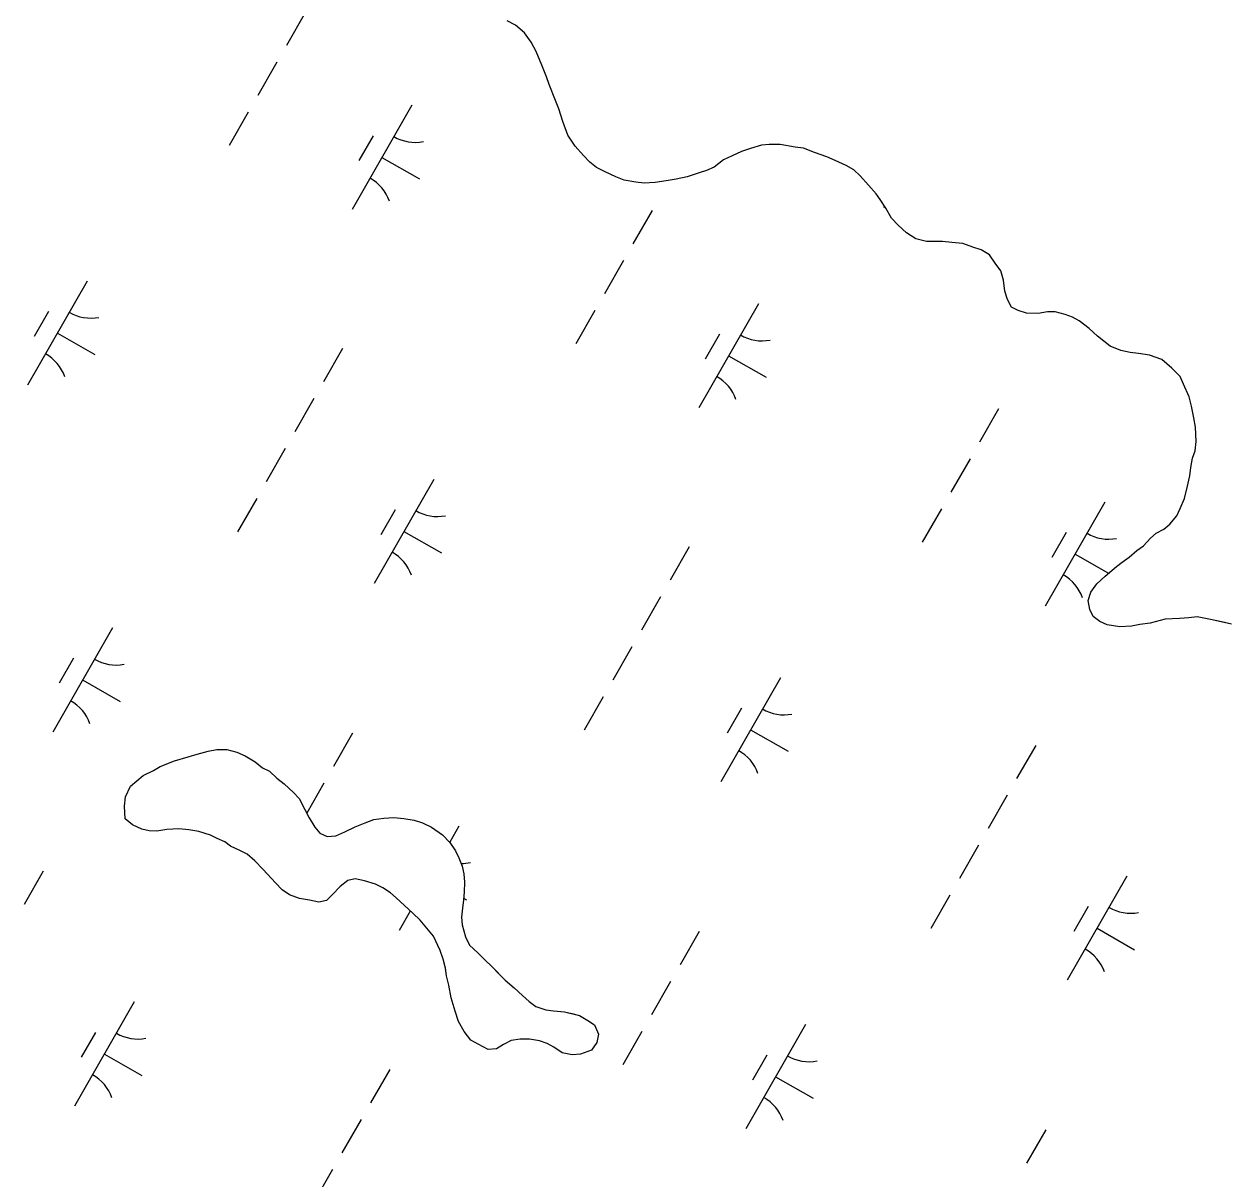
# Model space of a CAD drawing. Extents: x 3930721 to 3950824, y 220441 to 242861.
# Drawn here: x 3944603 to 3945104, y 234609 to 235090 of the extents above; entities that cross this region are included whole.
import ezdxf

# ---------------------------------------------------------------- set-up
doc = ezdxf.new("R2010")
doc.units = 0
doc.layers.add('V-TOPO-SHOR', color=7, linetype='Continuous')
doc.layers.add('V-WETL-SWMP', color=7, linetype='Continuous')

msp = doc.modelspace()

# ---------------------------------------------------------------- linework, layer by layer
at = {"layer": 'V-TOPO-SHOR'}
for points in [[(3945004.75, 234994.01), (3945001.29, 234996.16), (3944997.8, 234997.26), (3944993.62, 234998.71), (3944989.08, 234999.12), (3944985.23, 234999.52), (3944981.74, 234999.57), (3944978.59, 234999.61), (3944974.06, 235000.72), (3944970.24, 235003.22), (3944966.79, 235006.41), (3944964.02, 235009.25), (3944961.63, 235013.48), (3944959.23, 235017.01), (3944957.51, 235019.48), (3944954.41, 235023.02), (3944950.96, 235026.91), (3944948.2, 235029.4), (3944945.07, 235031.19), (3944940.55, 235033.35), (3944937.07, 235034.8), (3944931.85, 235036.61), (3944927.33, 235038.42), (3944923.83, 235038.82), (3944917.55, 235039.95), (3944913, 235040.01), (3944909.85, 235039.71), (3944905.28, 235038.37), (3944901.42, 235037.02), (3944897.55, 235035.32), (3944894.02, 235033.62), (3944890.14, 235030.52), (3944886.97, 235029.16), (3944883.81, 235028.15), (3944878.89, 235026.47), (3944874.33, 235025.48), (3944870.12, 235024.84), (3944865.56, 235024.2), (3944861.01, 235023.91), (3944857.52, 235024.31), (3944852.63, 235025.07), (3944849.15, 235026.52), (3944844.63, 235028.67), (3944841.15, 235030.47), (3944838.38, 235032.61), (3944835.62, 235035.44), (3944832.18, 235039.33), (3944829.09, 235043.93), (3944827.06, 235049.55), (3944825.39, 235054.82), (3944824.03, 235058.34), (3944821.32, 235065.02), (3944820.31, 235068.18), (3944818.28, 235073.11), (3944815.9, 235078.74), (3944813.86, 235082.61), (3944811.11, 235086.5), (3944807.31, 235089.7), (3944803.83, 235091.49)], [(3945105.57, 234840.14), (3945102.09, 234840.89), (3945096.85, 234842), (3945091.27, 234843.13), (3945087.77, 234842.82), (3945083.91, 234842.52), (3945077.96, 234842.25), (3945071.64, 234840.59), (3945067.44, 234839.95), (3945063.93, 234839.29), (3945059.03, 234839.01), (3945053.79, 234839.78), (3945050.66, 234841.22), (3945047.89, 234843.35), (3945046.53, 234846.17), (3945045.88, 234850.03), (3945046.97, 234853.51), (3945049.47, 234856.98), (3945053.01, 234860.08), (3945057.61, 234864.21), (3945060.08, 234865.93), (3945062.91, 234867.99), (3945066.1, 234870.75), (3945068.92, 234872.81), (3945071.76, 234875.92), (3945074.24, 234877.99), (3945077.41, 234879.7), (3945079.89, 234881.76), (3945082.73, 234885.22), (3945084.17, 234888.35), (3945085.98, 234892.53), (3945087.09, 234897.06), (3945088.2, 234901.94), (3945088.6, 234905.44), (3945089.35, 234909.28), (3945090.44, 234912.41), (3945090.84, 234916.25), (3945090.57, 234922.21), (3945089.92, 234926.06), (3945088.94, 234930.97), (3945087.94, 234934.84), (3945085.56, 234940.11), (3945084.2, 234943.28), (3945080.75, 234946.82), (3945076.6, 234950.38), (3945071.37, 234952.2), (3945066.84, 234952.96), (3945063.34, 234953.35), (3945059.5, 234954.1), (3945054.98, 234955.91), (3945049.79, 234960.18), (3945046.33, 234963.38), (3945042.18, 234966.58), (3945039.4, 234968.02), (3945036.26, 234969.11), (3945032.08, 234970.21), (3945028.93, 234970.25), (3945025.08, 234969.6), (3945020.18, 234969.67), (3945016.69, 234970.76), (3945013.91, 234972.2), (3945012.21, 234975.37), (3945011.2, 234978.88), (3945010.56, 234983.44), (3945009.56, 234987.3), (3945007.16, 234990.48), (3945004.75, 234994.01)], [(3944702.19, 234737.94), (3944698.74, 234741.48), (3944695.63, 234744.32), (3944692.5, 234745.76), (3944688.67, 234747.56), (3944686.25, 234749.34), (3944683.12, 234750.78), (3944680.34, 234752.22), (3944675.46, 234753.69), (3944671.27, 234754.44), (3944667.08, 234754.85), (3944662.18, 234754.56), (3944657.97, 234753.92), (3944654.82, 234753.96), (3944651.68, 234754.7), (3944647.86, 234756.5), (3944644.74, 234758.99), (3944644.46, 234764.24), (3944644.86, 234768.09), (3944647.02, 234772.61), (3944652.33, 234777.08), (3944656.56, 234779.13), (3944659.38, 234780.84), (3944665.36, 234783.21), (3944670.98, 234784.88), (3944674.84, 234785.88), (3944679.4, 234787.22), (3944682.91, 234787.87), (3944687.11, 234787.82), (3944691.29, 234786.71), (3944694.77, 234785.27), (3944698.94, 234782.76), (3944702.05, 234780.27), (3944704.83, 234778.84), (3944707.94, 234775.99), (3944711.06, 234773.51), (3944714.86, 234769.96), (3944717.28, 234767.47), (3944719.67, 234762.9), (3944721.37, 234759.37), (3944723.77, 234755.49), (3944725.83, 234753.02), (3944728.96, 234751.58), (3944732.46, 234751.88), (3944736.33, 234753.58), (3944740.56, 234755.62), (3944744.78, 234757.31), (3944748.3, 234758.67), (3944752.5, 234759.31), (3944756.71, 234759.61), (3944760.9, 234759.2), (3944765.09, 234758.45), (3944768.57, 234757.35), (3944772.4, 234755.55), (3944776.9, 234752.34), (3944780.01, 234749.15), (3944782.41, 234745.62), (3944783.77, 234742.8), (3944785.12, 234739.29), (3944785.78, 234736.13), (3944786.09, 234732.63), (3944786.03, 234728.43), (3944785.64, 234725.29), (3944785.24, 234721.79), (3944784.84, 234717.95), (3944785.15, 234714.8), (3944786.48, 234709.88), (3944788.19, 234706.36), (3944791.64, 234703.16), (3944794.4, 234700.33), (3944797.52, 234697.49), (3944800.62, 234694.3), (3944803.04, 234691.82), (3944806.84, 234688.62), (3944810.3, 234685.42), (3944813.07, 234682.94), (3944815.84, 234680.8), (3944820.02, 234679.35), (3944823.16, 234678.96), (3944827.7, 234678.55), (3944830.84, 234677.81), (3944833.98, 234677.06), (3944837.45, 234674.92), (3944840.22, 234673.13), (3944841.92, 234669.26), (3944841.18, 234665.77), (3944839.04, 234662.65), (3944834.46, 234660.96), (3944830.96, 234660.66), (3944826.77, 234661.42), (3944823.31, 234663.91), (3944820.53, 234665.35), (3944817.4, 234666.44), (3944813.21, 234667.19), (3944809.36, 234667.24), (3944805.5, 234666.6), (3944802.33, 234664.89), (3944799.51, 234663.18), (3944796.01, 234662.87), (3944791.84, 234665.03), (3944788.71, 234666.82)], [(3944788.71, 234666.82), (3944785.96, 234670.35), (3944783.57, 234674.58), (3944782.22, 234678.8), (3944780.55, 234684.42), (3944779.57, 234689.68), (3944778.57, 234693.54), (3944778.26, 234696.69), (3944777.27, 234700.56), (3944775.91, 234704.07), (3944773.19, 234710.06), (3944771.12, 234712.53), (3944767.68, 234716.78), (3944764.57, 234719.62), (3944761.12, 234722.81), (3944757.66, 234726.01), (3944755.24, 234728.14), (3944752.12, 234730.28), (3944748.99, 234731.72), (3944744.46, 234733.18), (3944740.62, 234733.93), (3944737.46, 234733.27), (3944734.28, 234730.86), (3944731.09, 234727.41), (3944728.61, 234724.99), (3944725.45, 234724.33), (3944721.61, 234725.09), (3944717.42, 234725.84), (3944713.24, 234727.3), (3944710.12, 234729.44), (3944707.36, 234732.27), (3944702.19, 234737.94)]]:
    msp.add_lwpolyline(points, dxfattribs=at)
at = {"layer": 'V-WETL-SWMP'}
for p, q in [((3944719.9, 235095.16), (3944711.95, 235081.28)), ((3944807.3, 235089.7), (3944803.83, 235091.49)), ((3944811.11, 235086.5), (3944807.3, 235089.7)), ((3944813.86, 235082.61), (3944811.11, 235086.5)), ((3944815.91, 235078.74), (3944813.86, 235082.61)), ((3944818.28, 235073.11), (3944815.91, 235078.74)), ((3944707.97, 235074.34), (3944700.02, 235060.45)), ((3944820.31, 235068.18), (3944818.28, 235073.11)), ((3944821.32, 235065.02), (3944820.31, 235068.18)), ((3944824.03, 235058.34), (3944821.32, 235065.02)), ((3944764.17, 235056.32), (3944739.32, 235012.94)), ((3944825.38, 235054.82), (3944824.03, 235058.34)), ((3944696.04, 235053.51), (3944688.09, 235039.63)), ((3944827.06, 235049.55), (3944825.38, 235054.82)), ((3944829.09, 235043.93), (3944827.06, 235049.55)), ((3944748.03, 235043.67), (3944742.06, 235033.26)), ((3944832.18, 235039.34), (3944829.09, 235043.93)), ((3944913, 235040.01), (3944909.85, 235039.71)), ((3944917.55, 235039.95), (3944913, 235040.01)), ((3944923.83, 235038.82), (3944917.55, 235039.95)), ((3944835.62, 235035.44), (3944832.18, 235039.34)), ((3944838.38, 235032.61), (3944835.62, 235035.44)), ((3944897.55, 235035.32), (3944894.02, 235033.62)), ((3944901.42, 235037.02), (3944897.55, 235035.32)), ((3944905.28, 235038.37), (3944901.42, 235037.02)), ((3944909.85, 235039.71), (3944905.28, 235038.37)), ((3944927.33, 235038.42), (3944923.83, 235038.82)), ((3944931.85, 235036.61), (3944927.33, 235038.42)), ((3944937.07, 235034.8), (3944931.85, 235036.61)), ((3944751.74, 235034.63), (3944767.36, 235025.68)), ((3944841.15, 235030.47), (3944838.38, 235032.61)), ((3944844.63, 235028.67), (3944841.15, 235030.47)), ((3944890.14, 235030.52), (3944886.97, 235029.16)), ((3944894.02, 235033.62), (3944890.14, 235030.52)), ((3944940.55, 235033.35), (3944937.07, 235034.8)), ((3944945.07, 235031.19), (3944940.55, 235033.35)), ((3944948.2, 235029.4), (3944945.07, 235031.19)), ((3944849.15, 235026.52), (3944844.63, 235028.67)), ((3944852.63, 235025.07), (3944849.15, 235026.52)), ((3944857.52, 235024.31), (3944852.63, 235025.07)), ((3944874.33, 235025.48), (3944870.12, 235024.84)), ((3944878.89, 235026.47), (3944874.33, 235025.48)), ((3944883.81, 235028.15), (3944878.89, 235026.47)), ((3944886.97, 235029.16), (3944883.81, 235028.15)), ((3944950.96, 235026.92), (3944948.2, 235029.4)), ((3944954.41, 235023.02), (3944950.96, 235026.92)), ((3944861.01, 235023.91), (3944857.52, 235024.31)), ((3944865.56, 235024.2), (3944861.01, 235023.91)), ((3944870.12, 235024.84), (3944865.56, 235024.2)), ((3944957.51, 235019.48), (3944954.41, 235023.02)), ((3944959.23, 235017.01), (3944957.51, 235019.48)), ((3944961.63, 235013.48), (3944959.23, 235017.01)), ((3944864.24, 235012.5), (3944856.29, 234998.61)), ((3944961.04, 235014.34), (3944960.67, 235013.69)), ((3944964.02, 235009.25), (3944961.63, 235013.48)), ((3944966.79, 235006.41), (3944964.02, 235009.25)), ((3944970.24, 235003.22), (3944966.79, 235006.41)), ((3944974.06, 235000.72), (3944970.24, 235003.22)), ((3944978.59, 234999.61), (3944974.06, 235000.72)), ((3944985.24, 234999.52), (3944978.59, 234999.61)), ((3944989.08, 234999.12), (3944985.24, 234999.52)), ((3944993.62, 234998.71), (3944989.08, 234999.12)), ((3944997.8, 234997.26), (3944993.62, 234998.71)), ((3945001.29, 234996.16), (3944997.8, 234997.26)), ((3945004.75, 234994.01), (3945001.29, 234996.16)), ((3944852.31, 234991.67), (3944844.36, 234977.79)), ((3945007.16, 234990.48), (3945004.75, 234994.01)), ((3945009.56, 234987.3), (3945007.16, 234990.48)), ((3945010.56, 234983.44), (3945009.56, 234987.3)), ((3944628.97, 234983.11), (3944604.12, 234939.72)), ((3945011.2, 234978.89), (3945010.56, 234983.44)), ((3945012.21, 234975.37), (3945011.2, 234978.89)), ((3945013.91, 234972.2), (3945012.21, 234975.37)), ((3944612.84, 234970.46), (3944606.87, 234960.05)), ((3944840.39, 234970.84), (3944832.43, 234956.96)), ((3944908.51, 234973.66), (3944883.66, 234930.27)), ((3945016.69, 234970.77), (3945013.91, 234972.2)), ((3945020.18, 234969.67), (3945016.69, 234970.77)), ((3945028.93, 234970.25), (3945025.07, 234969.6)), ((3945032.08, 234970.21), (3945028.93, 234970.25)), ((3945036.26, 234969.11), (3945032.08, 234970.21)), ((3945025.07, 234969.6), (3945020.18, 234969.67)), ((3945039.4, 234968.01), (3945036.26, 234969.11)), ((3945042.18, 234966.58), (3945039.4, 234968.01)), ((3945046.33, 234963.38), (3945042.18, 234966.58)), ((3944616.55, 234961.42), (3944632.17, 234952.47)), ((3944892.37, 234961), (3944886.41, 234950.59)), ((3945049.79, 234960.18), (3945046.33, 234963.38)), ((3945054.98, 234955.91), (3945049.79, 234960.18)), ((3944735.34, 234954.95), (3944727.39, 234941.06)), ((3945059.5, 234954.1), (3945054.98, 234955.91)), ((3944896.08, 234951.96), (3944911.7, 234943.02)), ((3945063.34, 234953.35), (3945059.5, 234954.1)), ((3945066.84, 234952.96), (3945063.34, 234953.35)), ((3945071.37, 234952.2), (3945066.84, 234952.96)), ((3945076.6, 234950.38), (3945071.37, 234952.2)), ((3945080.75, 234946.82), (3945076.6, 234950.38)), ((3945084.2, 234943.28), (3945080.75, 234946.82)), ((3945085.56, 234940.11), (3945084.2, 234943.28)), ((3945087.94, 234934.83), (3945085.56, 234940.11)), ((3945088.94, 234930.97), (3945087.94, 234934.83)), ((3944723.42, 234934.12), (3944715.46, 234920.24)), ((3945008.58, 234929.83), (3945000.63, 234915.95)), ((3945089.92, 234926.06), (3945088.94, 234930.97)), ((3945090.57, 234922.21), (3945089.92, 234926.06)), ((3945090.84, 234916.25), (3945090.57, 234922.21)), ((3945090.44, 234912.41), (3945090.84, 234916.25)), ((3944711.49, 234913.29), (3944703.54, 234899.41)), ((3945089.35, 234909.28), (3945090.44, 234912.41)), ((3944996.65, 234909), (3944988.7, 234895.12)), ((3945088.2, 234901.94), (3945088.6, 234905.44)), ((3945088.6, 234905.44), (3945089.35, 234909.28)), ((3944773.31, 234900.45), (3944748.47, 234857.06)), ((3945087.09, 234897.06), (3945088.2, 234901.94)), ((3945085.98, 234892.53), (3945087.09, 234897.06)), ((3944699.56, 234892.47), (3944691.61, 234878.58)), ((3945052.85, 234890.99), (3945028, 234847.6)), ((3945084.17, 234888.35), (3945085.98, 234892.53)), ((3944757.18, 234887.79), (3944751.21, 234877.38)), ((3944984.73, 234888.18), (3944976.78, 234874.29)), ((3945079.89, 234881.76), (3945082.73, 234885.22)), ((3945082.73, 234885.22), (3945084.17, 234888.35)), ((3945074.24, 234877.99), (3945077.41, 234879.7)), ((3945077.41, 234879.7), (3945079.89, 234881.76)), ((3944760.89, 234878.75), (3944776.51, 234869.81)), ((3945036.71, 234878.34), (3945030.75, 234867.92)), ((3945068.92, 234872.81), (3945071.76, 234875.92)), ((3945071.76, 234875.92), (3945074.24, 234877.99)), ((3944879.68, 234872.28), (3944871.73, 234858.4)), ((3945062.91, 234867.99), (3945066.1, 234870.75)), ((3945066.1, 234870.75), (3945068.92, 234872.81)), ((3945040.42, 234869.3), (3945054.38, 234861.31)), ((3945057.61, 234864.21), (3945060.08, 234865.93)), ((3945060.08, 234865.93), (3945062.91, 234867.99)), ((3945049.47, 234856.98), (3945053.01, 234860.08)), ((3945053.01, 234860.08), (3945057.61, 234864.21)), ((3945046.98, 234853.51), (3945049.47, 234856.98)), ((3944867.76, 234851.45), (3944859.81, 234837.57)), ((3945045.88, 234850.03), (3945046.98, 234853.51)), ((3945046.53, 234846.17), (3945045.88, 234850.03)), ((3945047.89, 234843.35), (3945046.53, 234846.17)), ((3945050.66, 234841.22), (3945047.89, 234843.35)), ((3945053.79, 234839.78), (3945050.66, 234841.22)), ((3945059.03, 234839.01), (3945053.79, 234839.78)), ((3945067.44, 234839.94), (3945063.93, 234839.29)), ((3945071.64, 234840.59), (3945067.44, 234839.94)), ((3945077.96, 234842.25), (3945071.64, 234840.59)), ((3945083.91, 234842.52), (3945077.96, 234842.25)), ((3945087.77, 234842.82), (3945083.91, 234842.52)), ((3945091.27, 234843.13), (3945087.77, 234842.82)), ((3945096.85, 234842), (3945091.27, 234843.13)), ((3945105.57, 234840.14), (3945096.85, 234842)), ((3944639.45, 234838.55), (3944614.6, 234795.17)), ((3945063.93, 234839.29), (3945059.03, 234839.01)), ((3944855.83, 234830.63), (3944847.88, 234816.74)), ((3944623.31, 234825.9), (3944617.35, 234815.49)), ((3944627.02, 234816.86), (3944642.64, 234807.92)), ((3944917.66, 234817.78), (3944892.81, 234774.39)), ((3944843.9, 234809.8), (3944835.95, 234795.92)), ((3944901.52, 234805.13), (3944895.55, 234794.71)), ((3944739.52, 234794.73), (3944731.57, 234780.84)), ((3944905.23, 234796.09), (3944920.85, 234787.14)), ((3945024.03, 234789.61), (3945016.07, 234775.73)), ((3944665.35, 234783.21), (3944670.98, 234784.88)), ((3944670.98, 234784.88), (3944674.84, 234785.88)), ((3944674.84, 234785.88), (3944679.4, 234787.22)), ((3944679.4, 234787.22), (3944682.91, 234787.87)), ((3944682.91, 234787.87), (3944687.11, 234787.82)), ((3944687.11, 234787.82), (3944691.29, 234786.71)), ((3944691.29, 234786.71), (3944694.77, 234785.27)), ((3944694.77, 234785.27), (3944698.94, 234782.76)), ((3944656.56, 234779.13), (3944659.38, 234780.84)), ((3944659.38, 234780.84), (3944665.35, 234783.21)), ((3944698.94, 234782.76), (3944702.05, 234780.27)), ((3944702.05, 234780.27), (3944704.83, 234778.84)), ((3944647.02, 234772.61), (3944652.33, 234777.08)), ((3944652.33, 234777.08), (3944656.56, 234779.13)), ((3944704.83, 234778.84), (3944707.94, 234776)), ((3944707.94, 234776), (3944711.06, 234773.51)), ((3944644.86, 234768.09), (3944647.02, 234772.61)), ((3944711.06, 234773.51), (3944714.86, 234769.96)), ((3944714.86, 234769.96), (3944717.28, 234767.47)), ((3944727.59, 234773.9), (3944720.41, 234761.36)), ((3944644.46, 234764.24), (3944644.86, 234768.09)), ((3944717.28, 234767.47), (3944719.66, 234762.9)), ((3945012.1, 234768.79), (3945004.15, 234754.9)), ((3944644.74, 234758.99), (3944644.46, 234764.24)), ((3944719.66, 234762.9), (3944721.37, 234759.37)), ((3944721.37, 234759.37), (3944723.76, 234755.49)), ((3944752.5, 234759.31), (3944756.71, 234759.61)), ((3944756.71, 234759.61), (3944760.9, 234759.2)), ((3944647.86, 234756.5), (3944644.74, 234758.99)), ((3944651.68, 234754.7), (3944647.86, 234756.5)), ((3944654.82, 234753.96), (3944651.68, 234754.7)), ((3944662.18, 234754.56), (3944657.97, 234753.92)), ((3944667.08, 234754.85), (3944662.18, 234754.56)), ((3944671.27, 234754.44), (3944667.08, 234754.85)), ((3944675.46, 234753.69), (3944671.27, 234754.44)), ((3944723.76, 234755.49), (3944725.83, 234753.02)), ((3944736.33, 234753.58), (3944740.56, 234755.62)), ((3944740.56, 234755.62), (3944744.78, 234757.31)), ((3944744.78, 234757.31), (3944748.3, 234758.67)), ((3944748.3, 234758.67), (3944752.5, 234759.31)), ((3944760.9, 234759.2), (3944765.09, 234758.44)), ((3944765.09, 234758.44), (3944768.57, 234757.35)), ((3944768.57, 234757.35), (3944772.4, 234755.55)), ((3944772.4, 234755.55), (3944776.9, 234752.34)), ((3944783.79, 234755.89), (3944779.96, 234749.2)), ((3944657.97, 234753.92), (3944654.82, 234753.96)), ((3944680.34, 234752.22), (3944675.46, 234753.69)), ((3944683.12, 234750.78), (3944680.34, 234752.22)), ((3944686.25, 234749.34), (3944683.12, 234750.78)), ((3944688.67, 234747.56), (3944686.25, 234749.34)), ((3944725.83, 234753.02), (3944728.96, 234751.58)), ((3944728.96, 234751.58), (3944732.46, 234751.88)), ((3944732.46, 234751.88), (3944736.33, 234753.58)), ((3944776.9, 234752.34), (3944780.01, 234749.15)), ((3944692.5, 234745.76), (3944688.67, 234747.56)), ((3944695.63, 234744.32), (3944692.5, 234745.76)), ((3944698.74, 234741.48), (3944695.63, 234744.32)), ((3944780.01, 234749.15), (3944782.41, 234745.62)), ((3944782.41, 234745.62), (3944783.77, 234742.8)), ((3945000.17, 234747.96), (3944992.22, 234734.08)), ((3944702.19, 234737.94), (3944698.74, 234741.48)), ((3944783.77, 234742.8), (3944785.12, 234739.29)), ((3944610.62, 234737.18), (3944602.67, 234723.29)), ((3944707.36, 234732.27), (3944702.19, 234737.94)), ((3944785.12, 234739.29), (3944785.78, 234736.13)), ((3944785.78, 234736.13), (3944786.09, 234732.63)), ((3945062, 234735.11), (3945037.15, 234691.73)), ((3944710.12, 234729.44), (3944707.36, 234732.27)), ((3944713.24, 234727.29), (3944710.12, 234729.44)), ((3944734.28, 234730.86), (3944731.09, 234727.41)), ((3944737.46, 234733.27), (3944734.28, 234730.86)), ((3944740.62, 234733.93), (3944737.46, 234733.27)), ((3944744.46, 234733.18), (3944740.62, 234733.93)), ((3944748.99, 234731.72), (3944744.46, 234733.18)), ((3944752.12, 234730.28), (3944748.99, 234731.72)), ((3944755.24, 234728.14), (3944752.12, 234730.28)), ((3944786.09, 234732.63), (3944786.03, 234728.43)), ((3944717.42, 234725.84), (3944713.24, 234727.29)), ((3944721.61, 234725.08), (3944717.42, 234725.84)), ((3944725.45, 234724.33), (3944721.61, 234725.08)), ((3944728.61, 234724.99), (3944725.45, 234724.33)), ((3944731.09, 234727.41), (3944728.61, 234724.99)), ((3944757.66, 234726.01), (3944755.24, 234728.14)), ((3944764.57, 234719.62), (3944757.66, 234726.01)), ((3944785.64, 234725.29), (3944785.24, 234721.79)), ((3944786.03, 234728.43), (3944785.64, 234725.29)), ((3944785.72, 234725.97), (3944786.98, 234725.25)), ((3944988.24, 234727.13), (3944980.29, 234713.25)), ((3944763.55, 234720.56), (3944758.94, 234712.5)), ((3944767.68, 234716.78), (3944764.57, 234719.62)), ((3944785.24, 234721.79), (3944784.84, 234717.95)), ((3945045.86, 234722.46), (3945039.9, 234712.05)), ((3944771.12, 234712.53), (3944767.68, 234716.78)), ((3944784.84, 234717.95), (3944785.15, 234714.8)), ((3944785.15, 234714.8), (3944786.48, 234709.88)), ((3944773.19, 234710.06), (3944771.12, 234712.53)), ((3944775.91, 234704.07), (3944773.19, 234710.06)), ((3944786.48, 234709.88), (3944788.19, 234706.36)), ((3944883.86, 234712.06), (3944875.91, 234698.18)), ((3945049.57, 234713.42), (3945065.19, 234704.47)), ((3944788.19, 234706.36), (3944791.64, 234703.17)), ((3944777.26, 234700.56), (3944775.91, 234704.07)), ((3944778.26, 234696.7), (3944777.26, 234700.56)), ((3944791.64, 234703.17), (3944794.4, 234700.33)), ((3944794.4, 234700.33), (3944797.52, 234697.49)), ((3944778.57, 234693.54), (3944778.26, 234696.7)), ((3944797.52, 234697.49), (3944803.04, 234691.82)), ((3944779.57, 234689.68), (3944778.57, 234693.54)), ((3944780.55, 234684.42), (3944779.57, 234689.68)), ((3944803.04, 234691.82), (3944806.84, 234688.62)), ((3944871.94, 234691.24), (3944863.98, 234677.35)), ((3944782.22, 234678.8), (3944780.55, 234684.42)), ((3944806.84, 234688.62), (3944810.3, 234685.42)), ((3944810.3, 234685.42), (3944813.07, 234682.94)), ((3944648.6, 234682.68), (3944623.75, 234639.29)), ((3944813.07, 234682.94), (3944815.84, 234680.8)), ((3944815.84, 234680.8), (3944820.02, 234679.35)), ((3944820.02, 234679.35), (3944823.16, 234678.96)), ((3944783.57, 234674.58), (3944782.22, 234678.8)), ((3944785.96, 234670.35), (3944783.57, 234674.58)), ((3944823.16, 234678.96), (3944827.7, 234678.55)), ((3944827.7, 234678.55), (3944833.98, 234677.06)), ((3944833.98, 234677.06), (3944837.45, 234674.92)), ((3944837.45, 234674.92), (3944840.23, 234673.13)), ((3944632.46, 234670.02), (3944626.49, 234659.61)), ((3944788.71, 234666.82), (3944785.96, 234670.35)), ((3944840.23, 234673.13), (3944841.92, 234669.26)), ((3944841.92, 234669.26), (3944841.18, 234665.77)), ((3944860.01, 234670.41), (3944852.06, 234656.53)), ((3944928.13, 234673.22), (3944903.28, 234629.83)), ((3944791.84, 234665.03), (3944788.71, 234666.82)), ((3944796.01, 234662.87), (3944791.84, 234665.03)), ((3944802.33, 234664.89), (3944799.51, 234663.18)), ((3944805.5, 234666.6), (3944802.33, 234664.89)), ((3944809.36, 234667.24), (3944805.5, 234666.6)), ((3944813.21, 234667.19), (3944809.36, 234667.24)), ((3944817.4, 234666.44), (3944813.21, 234667.19)), ((3944820.53, 234665.35), (3944817.4, 234666.44)), ((3944823.31, 234663.91), (3944820.53, 234665.35)), ((3944841.18, 234665.77), (3944839.04, 234662.65)), ((3944636.17, 234660.98), (3944651.79, 234652.04)), ((3944799.51, 234663.18), (3944796.01, 234662.87)), ((3944826.77, 234661.42), (3944823.31, 234663.91)), ((3944830.96, 234660.66), (3944826.77, 234661.42)), ((3944834.47, 234660.96), (3944830.96, 234660.66)), ((3944839.04, 234662.65), (3944834.47, 234660.96)), ((3944911.99, 234660.57), (3944906.03, 234650.16)), ((3944754.97, 234654.51), (3944747.01, 234640.63)), ((3944915.71, 234651.53), (3944931.33, 234642.58)), ((3944743.04, 234633.68), (3944735.09, 234619.8)), ((3945028.2, 234629.4), (3945020.25, 234615.51)), ((3944731.11, 234612.86), (3944723.16, 234598.97))]:
    msp.add_line(p, q, dxfattribs=at)
for centre, start, end in [((3944765.67, 235058.48), 239.4279, 280.9715), ((3944738.22, 235010.54), 19.4279, 60.9715), ((3944630.48, 234985.27), 239.4279, 280.9715), ((3944910.02, 234975.81), 239.4279, 280.9715), ((3944603.03, 234937.33), 19.4279, 60.9715), ((3944882.56, 234927.88), 19.4279, 60.9715), ((3944774.82, 234902.6), 239.4279, 280.9715), ((3945054.36, 234893.15), 239.4279, 280.9715), ((3944747.37, 234854.66), 19.4279, 60.9715), ((3945026.9, 234845.21), 19.4279, 60.9715), ((3944640.96, 234840.71), 239.4279, 280.9715), ((3944613.5, 234792.77), 19.4279, 60.9715), ((3944919.16, 234819.94), 239.4279, 280.9715), ((3944891.71, 234772), 19.4279, 60.9715), ((3944785.3, 234758.05), 268.0053, 280.9715), ((3945063.51, 234737.27), 239.4279, 280.9715), ((3945036.05, 234689.33), 19.4279, 60.9715), ((3944650.1, 234684.83), 239.4279, 280.9715), ((3944929.64, 234675.38), 239.4279, 280.9715), ((3944622.65, 234636.9), 19.4279, 60.9715), ((3944902.18, 234627.44), 19.4279, 60.9715)]:
    msp.add_arc(centre, 17.62, start, end, dxfattribs=at)

doc.saveas('drawing.dxf')
